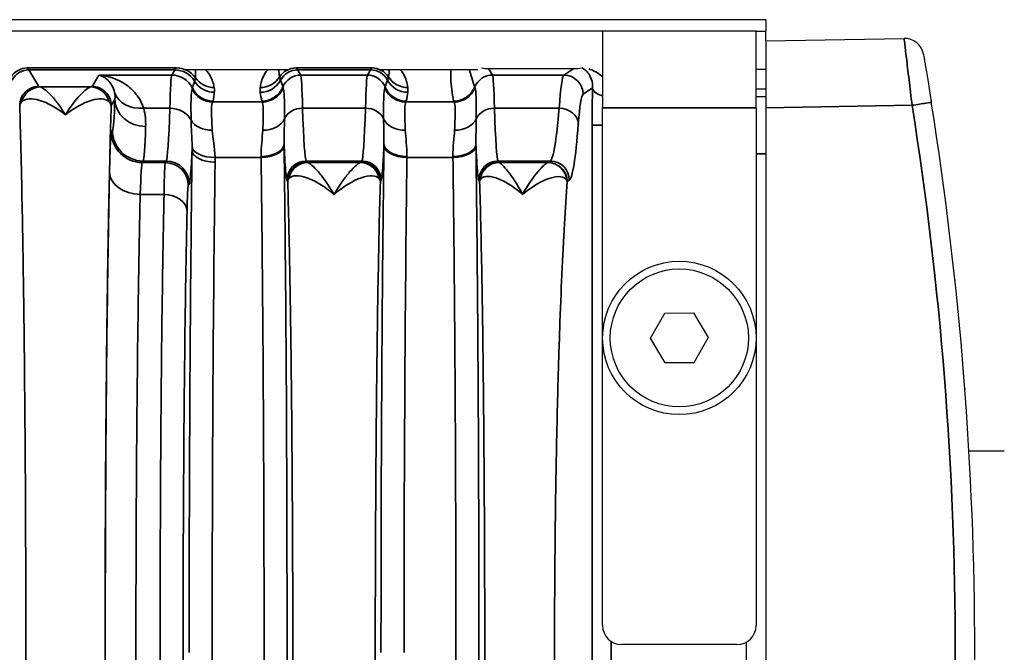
# Model space of a CAD drawing. Header units: millimetres. Extents: x 399 to 6233, y -1870 to 1602.
# Tile 331 of 656: x 4281 to 4306, y 480 to 496. Entities that reach past the tile are written whole.
import ezdxf

# ---------------------------------------------------------------- set-up
doc = ezdxf.new("R2010")
doc.units = ezdxf.units.MM
doc.layers.add('S40', color=7, linetype='Continuous')
doc.layers.add('可見 (ISO)', color=7, linetype='Continuous', lineweight=25)
doc.layers.add('窄部可見 (ISO)', color=7, linetype='Continuous', lineweight=35)

# ---------------------------------------------------------------- blocks, each defined once
blk = doc.blocks.new('S40-下視-02')
at = {"layer": '可見 (ISO)'}
for p, q in [((56.5, 16.5), (-56.5, 16.5)), ((56.5, 16.5), (56.5, 16.2)), ((52.25, 16.2), (-52.25, 16.2)), ((56.25, 16.2), (52.25, 16.2)), ((52.25, 16.2), (52.25, 14.2)), ((56.25, 14.2), (56.25, 16.2)), ((56.25, 16.2), (56.5, 16.2)), ((56.5, 15.95), (56.5, 16.2)), ((56.5, 15.95), (60.109, 16.013)), ((56.5, 15.95), (56.5, 14.2)), ((41.37, 15.2), (44.05, 15.2)), ((46.45, 15.2), (49, 15.2)), ((49.277, 15.226), (51.5, 15.226)), ((51.779, 15.2), (51.779, 15.2)), ((56.5, 15.2), (56.25, 15.2)), ((40.991, 14.75), (40.991, 14.75)), ((44.41, 14.75), (44.41, 14.75)), ((46.09, 14.75), (46.09, 14.75)), ((49.41, 14.75), (49.41, 14.75)), ((51.163, 14.7), (51.163, 14.7)), ((56.25, 14.7), (56.5, 14.7)), ((51.142, 14.5), (51.142, 14.5)), ((56.25, 14.5), (56.5, 14.5)), ((52.25, 0.7), (52.25, 14.2)), ((56.25, 14.2), (56.25, 0.7)), ((56.5, 14.2), (56.5, -14.2)), ((50.5, 12.188), (50.5, 12.188)), ((49.089, 10.5), (49.089, 10.5)), ((53.499, 8.193), (53.869, 8.847)), ((53.869, 8.847), (54.619, 8.853)), ((54.619, 8.853), (55.001, 8.207)), ((53.881, 7.547), (53.499, 8.193)), ((55.001, 8.207), (54.631, 7.553)), ((54.631, 7.553), (53.881, 7.547)), ((61.719, 6.5), (61.72, 6.5)), ((61.72, 6.482), (61.72, 6.5)), ((62.72, 5.25), (61.799, 5.25)), ((56, -0.267), (56, 0.267)), ((55.75, 0.2), (52.75, 0.2))]:
    blk.add_line(p, q, dxfattribs=at)
for radius in [2, 1.8]:
    blk.add_circle((54.25, 8.2), radius, dxfattribs=at)
for centre, start, end in [((60.118, 15.513), 9.8153, 91), ((52.75, 0.7), 180, 270), ((55.75, 0.7), 270, 0)]:
    blk.add_arc(centre, 0.5, start, end, dxfattribs=at)
for centre, major_axis, ratio, start_param, end_param in [((48.778, 15.56), (0.703, -0.26), 0.296942, 5.288363, 5.606777), ((52.75, 15.56), (-1.346, -0.312), 0.087373, 0.360687, 0.676652), ((-29.523, 0), (0, -91.486), 0.999849, 1.413344, 1.728248)]:
    blk.add_ellipse(centre, major_axis=major_axis, ratio=ratio, start_param=start_param, end_param=end_param, dxfattribs=at)
for points, knots in [([(60.611, 15.598), (60.611, 15.598), (60.616, 15.565), (60.627, 15.502), (60.633, 15.47), (60.64, 15.431), (60.647, 15.385), (60.655, 15.339), (60.664, 15.287), (60.674, 15.229), (60.684, 15.171), (60.694, 15.106), (60.706, 15.038), (60.717, 14.97), (60.729, 14.899), (60.741, 14.823), (60.766, 14.672), (60.792, 14.51), (60.818, 14.345)], [0, 0, 0, 0, 0.000495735, 0.000495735, 0.000495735, 0.000743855, 0.000743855, 0.000743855, 0.000992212, 0.000992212, 0.000992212, 0.001240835, 0.001240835, 0.001240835, 0.001489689, 0.001489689, 0.001489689, 0.001987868, 0.001987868, 0.001987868, 0.001987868]), ([(50.829, 12.778), (50.96, 12.778), (51.09, 12.724), (51.182, 12.631), (51.274, 12.539), (51.328, 12.409), (51.329, 12.278)], [0, 0, 0, 0, 0.5, 0.5, 0.5, 1, 1, 1, 1]), ([(61.422, 9.818), (61.422, 9.815), (61.422, 9.813), (61.423, 9.81), (61.423, 9.81), (61.423, 9.81)], [0, 0, 0, 0, 0.01079105, 0.01079105, 0.01844721, 0.01844721, 0.01844721, 0.01844721]), ([(61.433, 9.717), (61.433, 9.714), (61.433, 9.712), (61.433, 9.71), (61.433, 9.709), (61.433, 9.709)], [0, 0, 0, 0, 0.01079377, 0.01079377, 0.01842781, 0.01842781, 0.01842781, 0.01842781]), ([(61.691, 6.877), (61.691, 6.877), (61.691, 6.877), (61.691, 6.876), (61.691, 6.875), (61.692, 6.871), (61.692, 6.864), (61.693, 6.853), (61.693, 6.852), (61.693, 6.851), (61.693, 6.851), (61.693, 6.851), (61.693, 6.851), (61.693, 6.851), (61.693, 6.851), (61.693, 6.851)], [0.0375225, 0.0375225, 0.0375225, 0.0375225, 0.03850494, 0.03850494, 0.05115719, 0.05115719, 0.08912615, 0.08912615, 0.09090529, 0.09090529, 0.09157246, 0.09157246, 0.09169756, 0.09169756, 0.09170929, 0.09170929, 0.09170929, 0.09170929])]:
    blk.add_open_spline(points, degree=3, knots=knots, dxfattribs=at)
blk.add_open_spline([(51.718, 15.243), (51.718, 15.243), (51.719, 15.243), (51.72, 15.243)], degree=3, dxfattribs=at)
at = {"layer": '窄部可見 (ISO)'}
for p, q in [((37.252, 15.243), (37.256, 15.241)), ((37.256, 15.241), (41.144, 15.241)), ((41.101, 15.19), (37.299, 15.19)), ((37.299, 15.19), (37.557, 14.759)), ((41.02, 15.054), (41.101, 15.19)), ((41.144, 15.241), (41.148, 15.243)), ((44.252, 15.243), (44.256, 15.241)), ((44.256, 15.241), (46.244, 15.241)), ((46.201, 15.19), (44.299, 15.19)), ((44.299, 15.19), (44.381, 15.054)), ((46.119, 15.054), (46.201, 15.19)), ((46.244, 15.241), (46.248, 15.243)), ((49.277, 15.226), (49.381, 15.054)), ((51.242, 15.054), (51.5, 15.226)), ((38.943, 14.759), (39.119, 15.054)), ((39.119, 15.054), (41.02, 15.054)), ((44.381, 15.054), (46.119, 15.054)), ((49.381, 15.054), (51.242, 15.054)), ((37.593, 14.747), (38.907, 14.747)), ((51.988, 14.719), (51.741, 14.555)), ((39.54, 14.422), (39.442, 14.26)), ((40.289, 14.192), (40.971, 14.192)), ((42.088, 14.355), (43.377, 14.355)), ((44.43, 14.192), (46.07, 14.192)), ((47.123, 14.355), (48.377, 14.355)), ((49.43, 14.192), (51.118, 14.192)), ((56.25, 14.2), (52.25, 14.2)), ((60.316, 14.267), (56.5, 14.2)), ((39.451, 13.573), (39.475, 13.613)), ((52.25, 13.747), (51.975, 13.747)), ((51.975, -13.747), (51.975, 13.747)), ((43.349, 12.909), (42.148, 12.909)), ((48.349, 12.909), (47.151, 12.909)), ((56.5, 13), (56.25, 13)), ((40.275, 12.814), (40.251, 12.773)), ((40.251, 12.773), (40.852, 12.773)), ((40.876, 12.814), (40.275, 12.814)), ((40.852, 12.773), (40.876, 12.814)), ((45.976, 12.814), (44.524, 12.814)), ((44.524, 12.814), (44.543, 12.783)), ((44.564, 12.773), (45.936, 12.773)), ((45.957, 12.783), (45.976, 12.814)), ((50.883, 12.814), (49.524, 12.814)), ((49.524, 12.814), (49.545, 12.779)), ((49.554, 12.773), (50.819, 12.773)), ((50.829, 12.778), (50.883, 12.814)), ((41.476, 12.214), (41.452, 12.174)), ((44.043, 12.283), (44.024, 12.314)), ((46.476, 12.314), (46.457, 12.283)), ((49.045, 12.279), (49.024, 12.314)), ((51.382, 12.314), (51.329, 12.278)), ((40.819, 11.942), (40.199, 11.942)), ((52.474, 0.283), (52.474, -0.283))]:
    blk.add_line(p, q, dxfattribs=at)
for centre, major_axis, ratio, start_param, end_param in [((37.256, 14.741), (-0.277, -0.416), 0.999683, 3.729704, 4.736367), ((37.299, 14.69), (-0.429, -0.257), 0.999172, 4.17245, 5.254458), ((37.227, -84.793), (0, 100.043), 0.020838, 6.248286, 6.269226), ((41.173, -84.793), (0, 100.043), 0.020817, 0.01396, 0.034899), ((41.101, 14.59), (0.515, -0.309), 0.999172, 1.079473, 2.110736), ((41.144, 14.641), (0.333, -0.499), 0.999683, 1.593357, 2.553481), ((44.531, 14.557), (0.641, -0.802), 0.399262, 3.535825, 3.839089), ((44.256, 14.741), (-0.277, -0.416), 0.999683, 3.729704, 4.736367), ((44.299, 14.69), (-0.429, -0.257), 0.999172, 4.17245, 5.254458), ((44.227, -84.793), (0, 100.043), 0.020838, 6.248286, 6.269226), ((46.273, -84.793), (0, 100.043), 0.020838, 0.01396, 0.034899), ((46.201, 14.69), (0.429, -0.257), 0.999172, 1.028727, 2.110736), ((46.244, 14.741), (0.277, -0.416), 0.999683, 1.546818, 2.553481), ((45.969, 14.557), (-0.641, -0.802), 0.399262, 2.444096, 2.74736), ((49.752, 13.935), (1.006, -2.097), 0.194686, 3.974938, 4.223541), ((41.017, 10.94), (-0.005, -4.117), 0.020059, 3.179659, 3.801677), ((41.02, 14.455), (0.515, -0.309), 0.999172, 0.991614, 2.110736), ((-2818.371, 17.46), (2860.258, -0.716), 0.046839, 6.268046, 6.269403), ((42.13, 15.205), (-0.596, 0.067), 0.99825, 0.651925, 1.682859), ((42.127, 15.329), (-0.591, -0.105), 0.998218, 0.435215, 1.395105), ((43.326, 15.329), (-0.595, 0.075), 0.998245, 1.696485, 2.702846), ((43.328, 15.205), (-0.594, -0.083), 0.998238, 1.431986, 2.513646), ((3171.78, 17.947), (-3128.282, -0.854), 0.045755, 0.015157, 0.016397), ((44.381, 14.555), (-0.429, -0.257), 0.999172, 4.17245, 5.347743), ((44.383, 10.94), (0.005, -4.117), 0.020515, 2.481507, 3.103525), ((46.117, 10.94), (-0.005, -4.117), 0.020515, 3.17966, 3.801678), ((46.119, 14.555), (0.429, -0.257), 0.999172, 0.935442, 2.110736), ((-3081.28, 17.947), (3128.282, -0.854), 0.045755, 6.266788, 6.268029), ((47.172, 15.205), (-0.594, 0.083), 0.998238, 0.627947, 1.709607), ((47.174, 15.329), (-0.595, -0.075), 0.998245, 0.438747, 1.445107), ((49.381, 14.555), (-0.429, -0.257), 0.999172, 4.17245, 5.347743), ((49.383, 10.94), (0.005, -4.117), 0.020515, 2.481507, 3.103525), ((51.237, 10.94), (-0.013, -4.117), 0.051328, 3.179803, 3.80184), ((51.242, 14.555), (0.277, -0.416), 0.998023, 0.983941, 2.552911), ((37.593, 14.247), (0.093, 0.491), 0.982985, 0.191158, 1.51992), ((38.907, 14.247), (-0.093, 0.491), 0.982985, 4.763266, 6.092027), ((37.389, 7.117), (4.172, 7.61), 0.009939, 6.191319, 6.234418), ((42.088, 14.954), (-0.462, 0.383), 0.997094, 1.147203, 2.260656), ((42.099, 14.977), (-0.593, 0.094), 0.998229, 0.609389, 1.728149), ((43.366, 14.977), (-0.59, -0.11), 0.998212, 1.386797, 2.56171), ((43.377, 14.954), (-0.477, -0.364), 0.997266, 0.919263, 2.088334), ((46.93, 6.929), (-3.014, 7.827), 0.001618, 0.049009, 0.09405), ((43.57, 6.929), (3.014, 7.827), 0.001618, 6.189135, 6.234176), ((47.123, 14.954), (-0.477, 0.364), 0.997266, 1.053258, 2.22233), ((47.134, 14.977), (-0.59, 0.11), 0.998212, 0.579882, 1.754795), ((48.366, 14.977), (-0.59, -0.11), 0.998212, 1.386797, 2.56171), ((48.377, 14.954), (-0.477, -0.364), 0.997266, 0.919263, 2.088334), ((51.93, 6.929), (-3.014, 7.827), 0.001618, 0.049009, 0.09405), ((52.06, 13.845), (0.005, 1.79), 0.047447, 1.060681, 1.62553), ((52.488, 14.719), (-0.5, 0.015), 0.485876, 0.059915, 1.089373), ((39.478, 19.382), (0.008, 5.773), 0.02317, 3.180307, 3.678781), ((40.289, 14.854), (-0.77, -0.217), 0.816863, 0.053432, 1.344647), ((40.34, 14.422), (-0.799, 0.032), 0.886923, 0.045354, 1.606482), ((32.029, 14.384), (10.07, 0), 0.058758, 6.234735, 6.273976), ((41.255, 13.717), (0.629, 2.073), 0.310752, 5.129309, 5.247414), ((44.107, 13.867), (-0.583, 1.898), 0.300773, 1.080395, 1.207191), ((55.044, 14.386), (-11.679, 0), 0.058758, 0.010815, 0.044766), ((35.456, 14.386), (11.679, 0), 0.058758, 6.23842, 6.27237), ((46.393, 13.867), (0.583, 1.898), 0.300773, 5.075994, 5.20279), ((60.044, 14.386), (-11.679, 0), 0.058758, 0.010815, 0.044766), ((51.736, 10.852), (0.013, 3.705), 0.057031, 0.03825, 0.660294), ((40.87, 20.812), (0, -8.003), 0.022512, 0.034888, 0.596845), ((40.971, 13.696), (0.6, -0.018), 0.826915, 0.421327, 1.596274), ((44.43, 13.779), (-0.5, -0.015), 0.826915, 4.686911, 5.921542), ((44.53, 20.812), (0, -8.003), 0.022251, 5.686337, 6.248296), ((45.97, 20.812), (0, -8.003), 0.022251, 0.034889, 0.596848), ((46.07, 13.779), (0.5, -0.015), 0.826915, 0.361643, 1.596274), ((49.43, 13.779), (-0.5, -0.015), 0.826915, 4.686911, 5.921542), ((49.53, 20.812), (0, -8.003), 0.022251, 5.686337, 6.248296), ((50.867, 20.809), (0, 8), 0.055683, 3.176499, 3.738569), ((51.118, 13.779), (0.499, -0.038), 0.826263, 0.093046, 1.634418), ((60.325, 14.267), (0.494, 0.078), 0.002737, 0, 1.588034), ((42.078, 14.068), (-0.599, -0.031), 0.751758, 0.356231, 1.532192), ((43.392, 14.069), (0.6, -0.023), 0.752166, 4.741355, 5.976479), ((47.108, 14.069), (-0.6, -0.023), 0.752166, 0.306707, 1.54183), ((48.392, 14.069), (0.6, -0.023), 0.752166, 4.741355, 5.976479), ((40.275, 13.613), (-0.686, 0.412), 0.999172, 0.54067, 2.110736), ((40.278, 19.223), (-0.008, -6.414), 0.020853, 0.038708, 0.537182), ((40.251, 13.573), (-0.686, 0.412), 0.999172, 0.54067, 2.110736), ((42.149, 13.092), (-0.6, 0.007), 0.511389, 0.024373, 1.577171), ((42.148, 13.219), (-0.6, -0.017), 0.516223, 0.059539, 1.556187), ((43.349, 13.251), (0.6, 0.008), 0.525274, 4.705596, 6.258572), ((43.349, 13.219), (0.6, 0.008), 0.516344, 4.705867, 6.258728), ((43.901, 11.829), (-0.008, 3.01), 0.01946, 5.192411, 5.204512), ((47.151, 13.251), (-0.6, 0.008), 0.525274, 0.024614, 1.577589), ((46.599, 11.829), (-0.008, -3.01), 0.019461, 4.220262, 4.232363), ((47.151, 13.219), (-0.6, 0.008), 0.516344, 0.024457, 1.577318), ((48.349, 13.251), (0.6, 0.008), 0.525274, 4.705596, 6.258572), ((48.349, 13.219), (0.6, 0.008), 0.516344, 4.705867, 6.258728), ((48.901, 11.829), (-0.008, 3.01), 0.019461, 5.192415, 5.204517), ((43.301, 11.751), (-0.008, 2.509), 0.023353, 5.192395, 5.204476), ((47.61, 0), (0, 25), 0.02145, 1.028185, 1.570796), ((47.199, 11.751), (-0.008, -2.508), 0.023353, 4.220303, 4.232385), ((48.301, 11.751), (-0.008, 2.508), 0.023353, 5.192393, 5.204474), ((40.254, 9.774), (0, 3.002), 0.026524, 0.034868, 0.763293), ((40.852, 12.174), (0.515, -0.309), 0.999172, 0.54067, 2.110736), ((40.876, 12.214), (0.515, -0.309), 0.999172, 0.54067, 2.110736), ((42.61, 0), (0, 25), 0.02145, 1.033962, 1.570796), ((44.524, 12.314), (-0.429, -0.257), 0.999172, 4.17245, 5.742515), ((44.564, 12.274), (0.117, 0.486), 0.989056, 0.238805, 1.634834), ((45.936, 12.274), (-0.117, 0.486), 0.989056, 4.648351, 6.04438), ((45.976, 12.314), (0.429, -0.257), 0.999172, 0.54067, 2.110736), ((49.524, 12.314), (-0.429, -0.257), 0.999172, 4.17245, 5.742515), ((49.554, 12.274), (0.172, 0.469), 0.994895, 0.353113, 1.815079), ((51.545, 12.78), (-2, 0), 0.034899, 0.020542, 0.094527), ((48.822, 12.781), (2.01, 0), 0.034899, 6.167941, 6.231116), ((50.819, 12.274), (-0.144, 0.479), 0.99273, 4.512727, 5.989008), ((50.883, 12.314), (0.277, -0.416), 0.998023, 0.983941, 2.552911), ((40.199, 12.52), (-0.8, 0.018), 0.722333, 0.030288, 1.586603), ((40.819, 11.509), (0.6, -0.013), 0.722333, 0.030288, 1.586603), ((61.21, 9.918), (0.199, 0.022), 0.951263, 0, 0.032575), ((42.61, 0), (0, 25), 0.02145, 1.570796, 2.107631)]:
    blk.add_ellipse(centre, major_axis=major_axis, ratio=ratio, start_param=start_param, end_param=end_param, dxfattribs=at)
for points, knots in [([(60.316, 14.267), (60.302, 14.382), (60.289, 14.495), (60.262, 14.718), (60.249, 14.828), (60.224, 15.039), (60.212, 15.14), (60.189, 15.329), (60.178, 15.419), (60.159, 15.58), (60.15, 15.653), (60.135, 15.78), (60.128, 15.835), (60.113, 15.966), (60.108, 16.013), (60.109, 16.013)], [0, 0, 0, 0, 0.00034273, 0.00034273, 0.00068546, 0.00068546, 0.00102819, 0.00102819, 0.001370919, 0.001370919, 0.001713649, 0.001713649, 0.002056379, 0.002056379, 0.002741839, 0.002741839, 0.002741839, 0.002741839]), ([(41.636, 14.985), (41.638, 14.999), (41.639, 15.012), (41.641, 15.025), (41.642, 15.038), (41.643, 15.051), (41.643, 15.064), (41.644, 15.09), (41.644, 15.115), (41.642, 15.139), (41.64, 15.16), (41.637, 15.181), (41.632, 15.2)], [2.1824074, 2.1824074, 2.1824074, 2.1824074, 2.2369219, 2.2369219, 2.2369219, 2.2918591, 2.2918591, 2.2918591, 2.4032229, 2.4032229, 2.4032229, 2.4999944, 2.4999944, 2.4999944, 2.4999944]), ([(41.898, 15.2), (41.899, 15.199), (41.901, 15.197), (41.902, 15.196), (41.963, 15.135), (42.013, 15.061), (42.05, 14.98), (42.068, 14.94), (42.084, 14.899), (42.097, 14.857), (42.103, 14.837), (42.109, 14.816), (42.114, 14.795), (42.119, 14.774), (42.123, 14.752), (42.127, 14.73)], [3.6449506, 3.6449506, 3.6449506, 3.6449506, 3.6496995, 3.6496995, 3.6496995, 3.8803063, 3.8803063, 3.8803063, 3.9915494, 3.9915494, 3.9915494, 4.0463878, 4.0463878, 4.0463878, 4.1007779, 4.1007779, 4.1007779, 4.1007779]), ([(43.326, 14.73), (43.329, 14.753), (43.333, 14.775), (43.337, 14.796), (43.341, 14.818), (43.345, 14.838), (43.35, 14.858), (43.361, 14.899), (43.374, 14.939), (43.39, 14.978), (43.422, 15.058), (43.467, 15.132), (43.523, 15.194), (43.525, 15.196), (43.527, 15.198), (43.529, 15.2)], [5.2774615, 5.2774615, 5.2774615, 5.2774615, 5.3361469, 5.3361469, 5.3361469, 5.3948827, 5.3948827, 5.3948827, 5.5128985, 5.5128985, 5.5128985, 5.7541006, 5.7541006, 5.7541006, 5.7620694, 5.7620694, 5.7620694, 5.7620694]), ([(46.971, 15.2), (46.973, 15.198), (46.975, 15.196), (46.977, 15.194), (47.033, 15.132), (47.078, 15.058), (47.11, 14.978), (47.126, 14.939), (47.139, 14.899), (47.15, 14.858), (47.155, 14.838), (47.159, 14.818), (47.163, 14.796), (47.167, 14.775), (47.171, 14.753), (47.174, 14.73)], [0.5211159, 0.5211159, 0.5211159, 0.5211159, 0.5290847, 0.5290847, 0.5290847, 0.7702868, 0.7702868, 0.7702868, 0.8883026, 0.8883026, 0.8883026, 0.9470384, 0.9470384, 0.9470384, 1.0057239, 1.0057239, 1.0057239, 1.0057239]), ([(48.366, 14.378), (48.328, 14.581), (48.303, 14.777), (48.294, 14.956), (48.29, 15.041), (48.289, 15.123), (48.291, 15.2)], [5.1083917, 5.1083917, 5.1083917, 5.1083917, 5.3546435, 5.3546435, 5.3546435, 5.4725141, 5.4725141, 5.4725141, 5.4725141]), ([(51.988, 14.719), (51.993, 14.806), (51.98, 14.875), (51.961, 14.935), (51.942, 14.995), (51.916, 15.044), (51.888, 15.084), (51.859, 15.125), (51.829, 15.158), (51.799, 15.184), (51.769, 15.21), (51.738, 15.229), (51.718, 15.243)], [0, 0, 0, 0, 0.000385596, 0.000385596, 0.000385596, 0.000771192, 0.000771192, 0.000771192, 0.001156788, 0.001156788, 0.001156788, 0.001542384, 0.001542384, 0.001542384, 0.001542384]), ([(51.895, 15.217), (51.916, 15.209), (51.94, 15.2), (51.963, 15.19), (51.965, 15.189), (51.967, 15.189), (51.969, 15.188), (52.046, 15.154), (52.129, 15.108), (52.206, 15.046), (52.221, 15.034), (52.236, 15.021), (52.25, 15.008)], [0.0002994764, 0.0002994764, 0.0002994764, 0.0002994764, 0.0004322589, 0.0004322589, 0.0004322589, 0.0004436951, 0.0004436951, 0.0004436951, 0.0008873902, 0.0008873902, 0.0008873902, 0.0009751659, 0.0009751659, 0.0009751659, 0.0009751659]), ([(39.53, 14.604), (39.515, 14.672), (39.491, 14.732), (39.463, 14.783), (39.434, 14.835), (39.401, 14.879), (39.364, 14.915), (39.363, 14.917), (39.362, 14.918), (39.361, 14.919), (39.287, 14.992), (39.203, 15.036), (39.119, 15.054)], [0, 0, 0, 0, 0.000760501, 0.000760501, 0.000760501, 0.00154208, 0.00154208, 0.00154208, 0.001566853, 0.001566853, 0.001566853, 0.003133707, 0.003133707, 0.003133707, 0.003133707]), ([(39.119, 15.054), (39.356, 15.038), (39.595, 14.962), (39.804, 14.821), (39.805, 14.82), (39.807, 14.819), (39.808, 14.818), (39.911, 14.749), (40.006, 14.664), (40.088, 14.561), (40.172, 14.457), (40.243, 14.334), (40.289, 14.192)], [-0.000014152, -0.000014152, -0.000014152, -0.000014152, 0.001513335, 0.001513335, 0.001513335, 0.00152394, 0.00152394, 0.00152394, 0.002277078, 0.002277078, 0.002277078, 0.003040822, 0.003040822, 0.003040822, 0.003040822]), ([(41.615, 14.898), (41.621, 14.916), (41.626, 14.934), (41.629, 14.95), (41.632, 14.962), (41.634, 14.974), (41.636, 14.985)], [0, 0, 0, 0, 0.001200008, 0.001200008, 0.001200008, 0.002089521, 0.002089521, 0.002089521, 0.002089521]), ([(43.833, 15.008), (43.836, 14.997), (43.839, 14.984), (43.843, 14.971), (43.847, 14.956), (43.852, 14.941), (43.858, 14.924)], [0, 0, 0, 0, 0.001000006, 0.001000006, 0.001000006, 0.00208995, 0.00208995, 0.00208995, 0.00208995]), ([(46.642, 14.924), (46.647, 14.939), (46.652, 14.954), (46.656, 14.967), (46.66, 14.982), (46.664, 14.996), (46.667, 15.008)], [0, 0, 0, 0, 0.001000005, 0.001000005, 0.001000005, 0.002089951, 0.002089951, 0.002089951, 0.002089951]), ([(37.557, 14.759), (37.427, 14.759), (37.297, 14.705), (37.204, 14.613), (37.112, 14.52), (37.058, 14.39), (37.058, 14.26)], [0, 0, 0, 0, 0.5, 0.5, 0.5, 1, 1, 1, 1]), ([(37.593, 14.747), (37.621, 14.74), (37.66, 14.719), (37.707, 14.683), (37.754, 14.647), (37.81, 14.597), (37.868, 14.534), (37.927, 14.472), (37.989, 14.398), (38.053, 14.312), (38.117, 14.226), (38.184, 14.126), (38.25, 14.018)], [0, 0, 0, 0, 0.000534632, 0.000534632, 0.000534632, 0.001069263, 0.001069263, 0.001069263, 0.001603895, 0.001603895, 0.001603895, 0.002138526, 0.002138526, 0.002138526, 0.002138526]), ([(38.25, 14.018), (38.383, 14.236), (38.515, 14.409), (38.69, 14.597), (38.746, 14.647), (38.84, 14.719), (38.879, 14.74), (38.907, 14.747)], [-0.000011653, -0.000011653, -0.000011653, -0.000011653, 0.001067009, 0.001067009, 0.00160634, 0.00160634, 0.002145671, 0.002145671, 0.002145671, 0.002145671]), ([(39.442, 14.26), (39.442, 14.39), (39.388, 14.52), (39.296, 14.613), (39.203, 14.705), (39.073, 14.759), (38.943, 14.759)], [0, 0, 0, 0, 0.5, 0.5, 0.5, 1, 1, 1, 1]), ([(41.524, 13.882), (41.521, 14.111), (41.52, 14.3), (41.524, 14.436), (41.527, 14.572), (41.536, 14.659), (41.55, 14.691)], [0.001060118, 0.001060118, 0.001060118, 0.001060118, 0.002188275, 0.002188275, 0.002188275, 0.003316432, 0.003316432, 0.003316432, 0.003316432]), ([(43.928, 14.721), (43.941, 14.688), (43.949, 14.602), (43.959, 14.327), (43.959, 14.142), (43.958, 13.911)], [0, 0, 0, 0, 0.001138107, 0.001138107, 0.002276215, 0.002276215, 0.002276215, 0.002276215]), ([(46.542, 13.911), (46.541, 14.142), (46.541, 14.326), (46.546, 14.464), (46.55, 14.601), (46.559, 14.688), (46.572, 14.721)], [0, 0, 0, 0, 0.001125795, 0.001125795, 0.001125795, 0.00225159, 0.00225159, 0.00225159, 0.00225159]), ([(48.928, 14.721), (48.941, 14.688), (48.949, 14.602), (48.959, 14.327), (48.959, 14.142), (48.958, 13.911)], [0, 0, 0, 0, 0.001125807, 0.001125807, 0.002251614, 0.002251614, 0.002251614, 0.002251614]), ([(38.25, 14.018), (38.015, 14.206), (37.782, 14.334), (37.579, 14.395), (37.375, 14.455), (37.204, 14.446), (37.116, 14.364)], [-0.000011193, -0.000011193, -0.000011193, -0.000011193, 0.001104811, 0.001104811, 0.001104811, 0.002220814, 0.002220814, 0.002220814, 0.002220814]), ([(39.384, 14.364), (39.34, 14.405), (39.275, 14.428), (39.196, 14.433), (39.117, 14.438), (39.023, 14.425), (38.922, 14.395), (38.721, 14.335), (38.485, 14.206), (38.25, 14.018)], [0, 0, 0, 0, 0.000558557, 0.000558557, 0.000558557, 0.001117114, 0.001117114, 0.001117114, 0.002234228, 0.002234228, 0.002234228, 0.002234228]), ([(37.058, -14.26), (37.068, -13.913), (37.079, -13.539), (37.089, -13.151), (37.09, -13.088), (37.092, -13.023), (37.093, -12.958), (37.104, -12.494), (37.115, -11.998), (37.125, -11.479), (37.135, -10.961), (37.144, -10.417), (37.152, -9.847), (37.16, -9.278), (37.168, -8.68), (37.175, -8.064), (37.178, -7.803), (37.181, -7.539), (37.183, -7.272), (37.187, -6.908), (37.19, -6.538), (37.193, -6.163), (37.199, -5.512), (37.203, -4.841), (37.207, -4.157), (37.214, -2.787), (37.217, -1.401), (37.217, 0), (37.217, 1.401), (37.214, 2.786), (37.207, 4.157), (37.201, 5.237), (37.193, 6.277), (37.183, 7.272), (37.181, 7.539), (37.178, 7.803), (37.175, 8.064), (37.168, 8.68), (37.16, 9.277), (37.152, 9.847), (37.144, 10.416), (37.135, 10.96), (37.125, 11.479), (37.115, 11.998), (37.104, 12.494), (37.093, 12.958), (37.092, 13.023), (37.09, 13.088), (37.089, 13.151), (37.079, 13.539), (37.068, 13.913), (37.058, 14.26)], [0.026741, 0.026741, 0.026741, 0.026741, 0.0775937, 0.0775937, 0.0775937, 0.0858987, 0.0858987, 0.0858987, 0.1450564, 0.1450564, 0.1450564, 0.2042141, 0.2042141, 0.2042141, 0.2633718, 0.2633718, 0.2633718, 0.2884178, 0.2884178, 0.2884178, 0.3225295, 0.3225295, 0.3225295, 0.3816871, 0.3816871, 0.3816871, 0.5, 0.5, 0.5, 0.6183179, 0.6183179, 0.6183179, 0.7115978, 0.7115978, 0.7115978, 0.7366333, 0.7366333, 0.7366333, 0.795791, 0.795791, 0.795791, 0.8549487, 0.8549487, 0.8549487, 0.9141064, 0.9141064, 0.9141064, 0.9224137, 0.9224137, 0.9224137, 0.9732641, 0.9732641, 0.9732641, 0.9732641]), ([(39.442, 14.26), (39.432, 13.913), (39.421, 13.539), (39.411, 13.151), (39.41, 13.088), (39.408, 13.023), (39.407, 12.958), (39.396, 12.494), (39.385, 11.998), (39.375, 11.479), (39.365, 10.961), (39.356, 10.417), (39.348, 9.847), (39.34, 9.278), (39.332, 8.68), (39.325, 8.064), (39.322, 7.803), (39.319, 7.539), (39.317, 7.272), (39.313, 6.908), (39.31, 6.538), (39.307, 6.163), (39.301, 5.512), (39.297, 4.841), (39.293, 4.157), (39.286, 2.787), (39.283, 1.401), (39.283, 0), (39.283, -1.401), (39.286, -2.786), (39.293, -4.157), (39.299, -5.237), (39.307, -6.277), (39.317, -7.272), (39.319, -7.539), (39.322, -7.803), (39.325, -8.064), (39.332, -8.68), (39.34, -9.277), (39.348, -9.847), (39.356, -10.416), (39.365, -10.96), (39.375, -11.479), (39.385, -11.998), (39.396, -12.494), (39.407, -12.958), (39.408, -13.023), (39.41, -13.088), (39.411, -13.151), (39.421, -13.539), (39.432, -13.913), (39.442, -14.26)], [0.026741, 0.026741, 0.026741, 0.026741, 0.0775937, 0.0775937, 0.0775937, 0.0858987, 0.0858987, 0.0858987, 0.1450564, 0.1450564, 0.1450564, 0.2042141, 0.2042141, 0.2042141, 0.2633718, 0.2633718, 0.2633718, 0.2884178, 0.2884178, 0.2884178, 0.3225295, 0.3225295, 0.3225295, 0.3816871, 0.3816871, 0.3816871, 0.5, 0.5, 0.5, 0.6183179, 0.6183179, 0.6183179, 0.7115978, 0.7115978, 0.7115978, 0.7366333, 0.7366333, 0.7366333, 0.795791, 0.795791, 0.795791, 0.8549487, 0.8549487, 0.8549487, 0.9141064, 0.9141064, 0.9141064, 0.9224137, 0.9224137, 0.9224137, 0.9732641, 0.9732641, 0.9732641, 0.9732641]), ([(42.088, 14.355), (42.068, 14.336), (42.057, 14.26), (42.056, 14.011), (42.065, 13.833), (42.078, 13.617)], [0, 0, 0, 0, 0.00099613, 0.00099613, 0.001992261, 0.001992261, 0.001992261, 0.001992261]), ([(43.392, 13.617), (43.402, 13.837), (43.409, 14.011), (43.407, 14.137), (43.405, 14.263), (43.395, 14.335), (43.377, 14.355)], [0, 0, 0, 0, 0.000987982, 0.000987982, 0.000987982, 0.001975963, 0.001975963, 0.001975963, 0.001975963]), ([(47.123, 14.355), (47.105, 14.335), (47.095, 14.262), (47.093, 14.136), (47.091, 14.01), (47.098, 13.837), (47.108, 13.617)], [0, 0, 0, 0, 0.000987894, 0.000987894, 0.000987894, 0.001975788, 0.001975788, 0.001975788, 0.001975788]), ([(48.392, 13.617), (48.402, 13.837), (48.409, 14.011), (48.407, 14.137), (48.405, 14.263), (48.395, 14.335), (48.377, 14.355)], [0, 0, 0, 0, 0.000987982, 0.000987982, 0.000987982, 0.001975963, 0.001975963, 0.001975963, 0.001975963]), ([(60.316, -14.267), (61.065, -9.551), (61.441, -4.775), (61.441, 4.775), (61.065, 9.551), (60.316, 14.267)], [2.9841643, 2.9841643, 2.9841643, 2.9841643, 3.1415927, 3.1415927, 3.299021, 3.299021, 3.299021, 3.299021]), ([(43.958, 13.911), (43.958, 13.802), (43.955, 13.692), (43.952, 13.579), (43.949, 13.473), (43.946, 13.364), (43.949, 13.251)], [0, 0, 0, 0, 0.000535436, 0.000535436, 0.000535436, 0.001035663, 0.001035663, 0.001035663, 0.001035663]), ([(46.551, 13.251), (46.554, 13.364), (46.551, 13.473), (46.548, 13.579), (46.545, 13.692), (46.542, 13.802), (46.542, 13.911)], [0.000000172, 0.000000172, 0.000000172, 0.000000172, 0.000500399, 0.000500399, 0.000500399, 0.001035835, 0.001035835, 0.001035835, 0.001035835]), ([(48.958, 13.911), (48.958, 13.802), (48.955, 13.692), (48.952, 13.579), (48.949, 13.473), (48.946, 13.364), (48.949, 13.251)], [0, 0, 0, 0, 0.000535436, 0.000535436, 0.000535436, 0.001035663, 0.001035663, 0.001035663, 0.001035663]), ([(43.349, 12.936), (43.347, 13.065), (43.356, 13.185), (43.366, 13.299), (43.377, 13.412), (43.387, 13.518), (43.392, 13.617)], [0, 0, 0, 0, 0.000446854, 0.000446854, 0.000446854, 0.000893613, 0.000893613, 0.000893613, 0.000893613]), ([(47.108, 13.617), (47.113, 13.518), (47.123, 13.412), (47.134, 13.299), (47.144, 13.185), (47.153, 13.065), (47.151, 12.936)], [0, 0, 0, 0, 0.000446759, 0.000446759, 0.000446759, 0.000893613, 0.000893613, 0.000893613, 0.000893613]), ([(48.349, 12.936), (48.347, 13.065), (48.356, 13.185), (48.366, 13.299), (48.377, 13.412), (48.387, 13.518), (48.392, 13.617)], [0, 0, 0, 0, 0.000446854, 0.000446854, 0.000446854, 0.000893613, 0.000893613, 0.000893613, 0.000893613]), ([(51.617, 13.779), (51.583, 13.331), (51.545, 12.977), (51.465, 12.482), (51.424, 12.342), (51.382, 12.314)], [4.1154126, 4.1154126, 4.1154126, 4.1154126, 4.3964475, 4.3964475, 4.6774824, 4.6774824, 4.6774824, 4.6774824]), ([(39.399, 12.52), (39.406, 12.84), (39.414, 13.097), (39.423, 13.276), (39.432, 13.456), (39.442, 13.557), (39.451, 13.573)], [3.9488824, 3.9488824, 3.9488824, 3.9488824, 4.3131824, 4.3131824, 4.3131824, 4.6774824, 4.6774824, 4.6774824, 4.6774824]), ([(41.474, 0), (41.474, 2.291), (41.48, 4.581), (41.493, 6.789), (41.506, 8.998), (41.525, 11.124), (41.549, 13.092)], [0, 0, 0, 0, 0.2684172, 0.2684172, 0.2684172, 0.5368345, 0.5368345, 0.5368345, 0.5368345]), ([(41.549, 13.092), (41.541, 12.915), (41.534, 12.761), (41.525, 12.634), (41.509, 12.384), (41.493, 12.242), (41.476, 12.214)], [4.255119, 4.255119, 4.255119, 4.255119, 4.3966774, 4.3966774, 4.3966774, 4.6774824, 4.6774824, 4.6774824, 4.6774824]), ([(44.024, 12.314), (44.008, 12.341), (43.991, 12.481), (43.975, 12.729), (43.966, 12.87), (43.957, 13.046), (43.949, 13.251)], [4.7472956, 4.7472956, 4.7472956, 4.7472956, 5.0281051, 5.0281051, 5.0281051, 5.1877931, 5.1877931, 5.1877931, 5.1877931]), ([(43.949, 13.219), (43.974, 11.236), (43.994, 9.091), (44.007, 6.861), (44.02, 4.63), (44.026, 2.315), (44.026, 0), (44.026, -2.315), (44.02, -4.63), (44.007, -6.861), (43.994, -9.091), (43.974, -11.236), (43.949, -13.219)], [2.598981, 2.598981, 2.598981, 2.598981, 2.870287, 2.870287, 2.870287, 3.141593, 3.141593, 3.141593, 3.412899, 3.412899, 3.412899, 3.684204, 3.684204, 3.684204, 3.684204]), ([(46.474, 0), (46.474, 2.315), (46.48, 4.63), (46.493, 6.861), (46.506, 9.091), (46.526, 11.236), (46.551, 13.219)], [0, 0, 0, 0, 0.2713059, 0.2713059, 0.2713059, 0.5426118, 0.5426118, 0.5426118, 0.5426118]), ([(46.551, 13.251), (46.543, 13.046), (46.534, 12.87), (46.525, 12.729), (46.509, 12.481), (46.492, 12.341), (46.476, 12.314)], [4.2369849, 4.2369849, 4.2369849, 4.2369849, 4.3966729, 4.3966729, 4.3966729, 4.6774824, 4.6774824, 4.6774824, 4.6774824]), ([(49.024, 12.314), (49.008, 12.341), (48.991, 12.481), (48.975, 12.729), (48.966, 12.87), (48.957, 13.046), (48.949, 13.251)], [4.7472956, 4.7472956, 4.7472956, 4.7472956, 5.0281051, 5.0281051, 5.0281051, 5.1877931, 5.1877931, 5.1877931, 5.1877931]), ([(48.949, 13.219), (48.974, 11.236), (48.994, 9.091), (49.007, 6.861), (49.02, 4.63), (49.026, 2.315), (49.026, 0), (49.026, -2.315), (49.02, -4.63), (49.007, -6.861), (48.994, -9.091), (48.974, -11.236), (48.949, -13.219)], [2.598981, 2.598981, 2.598981, 2.598981, 2.870287, 2.870287, 2.870287, 3.141593, 3.141593, 3.141593, 3.412899, 3.412899, 3.412899, 3.684204, 3.684204, 3.684204, 3.684204]), ([(43.349, -12.909), (43.375, -10.973), (43.394, -8.878), (43.42, -4.522), (43.427, -2.261), (43.427, 2.261), (43.42, 4.522), (43.394, 8.878), (43.375, 10.973), (43.349, 12.909)], [2.598981, 2.598981, 2.598981, 2.598981, 2.870287, 2.870287, 3.141593, 3.141593, 3.412899, 3.412899, 3.684204, 3.684204, 3.684204, 3.684204]), ([(48.349, -12.909), (48.375, -10.973), (48.394, -8.878), (48.42, -4.522), (48.427, -2.261), (48.427, 2.261), (48.42, 4.522), (48.394, 8.878), (48.375, 10.973), (48.349, 12.909)], [2.598981, 2.598981, 2.598981, 2.598981, 2.870287, 2.870287, 3.141593, 3.141593, 3.412899, 3.412899, 3.684204, 3.684204, 3.684204, 3.684204]), ([(44.543, 12.783), (44.412, 12.782), (44.282, 12.729), (44.189, 12.636), (44.097, 12.544), (44.043, 12.414), (44.043, 12.283)], [0, 0, 0, 0, 0.5, 0.5, 0.5, 1, 1, 1, 1]), ([(44.564, 12.773), (44.587, 12.767), (44.626, 12.742), (44.674, 12.701), (44.722, 12.66), (44.779, 12.603), (44.841, 12.531), (44.903, 12.46), (44.969, 12.376), (45.038, 12.277), (45.107, 12.178), (45.179, 12.065), (45.25, 11.942)], [0, 0, 0, 0, 0.000572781, 0.000572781, 0.000572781, 0.001145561, 0.001145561, 0.001145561, 0.001718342, 0.001718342, 0.001718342, 0.002291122, 0.002291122, 0.002291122, 0.002291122]), ([(45.25, 11.942), (45.321, 12.066), (45.393, 12.178), (45.462, 12.277), (45.53, 12.374), (45.596, 12.458), (45.656, 12.528), (45.718, 12.6), (45.776, 12.658), (45.824, 12.7), (45.873, 12.742), (45.913, 12.767), (45.936, 12.773)], [-0.000011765, -0.000011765, -0.000011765, -0.000011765, 0.000565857, 0.000565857, 0.000565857, 0.001135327, 0.001135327, 0.001135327, 0.001714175, 0.001714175, 0.001714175, 0.002298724, 0.002298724, 0.002298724, 0.002298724]), ([(45.957, 12.783), (46.088, 12.782), (46.218, 12.729), (46.311, 12.636), (46.403, 12.544), (46.457, 12.414), (46.457, 12.283)], [0, 0, 0, 0, 0.5, 0.5, 0.5, 1, 1, 1, 1]), ([(49.545, 12.779), (49.414, 12.778), (49.284, 12.725), (49.192, 12.632), (49.099, 12.54), (49.045, 12.41), (49.045, 12.279)], [0, 0, 0, 0, 0.5, 0.5, 0.5, 1, 1, 1, 1]), ([(49.554, 12.773), (49.569, 12.767), (49.601, 12.742), (49.643, 12.702), (49.684, 12.661), (49.736, 12.603), (49.792, 12.532), (49.847, 12.461), (49.908, 12.377), (49.971, 12.278), (50.035, 12.179), (50.101, 12.065), (50.166, 11.942)], [0, 0, 0, 0, 0.000567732, 0.000567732, 0.000567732, 0.001135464, 0.001135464, 0.001135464, 0.001703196, 0.001703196, 0.001703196, 0.002270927, 0.002270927, 0.002270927, 0.002270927]), ([(50.166, 11.942), (50.303, 12.19), (50.441, 12.39), (50.619, 12.603), (50.674, 12.66), (50.764, 12.742), (50.8, 12.767), (50.819, 12.773)], [-0.000011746, -0.000011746, -0.000011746, -0.000011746, 0.001138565, 0.001138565, 0.00171372, 0.00171372, 0.002288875, 0.002288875, 0.002288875, 0.002288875]), ([(39.399, -12.52), (39.381, -11.714), (39.365, -10.823), (39.352, -9.864), (39.338, -8.905), (39.326, -7.88), (39.316, -6.807), (39.307, -5.735), (39.299, -4.616), (39.294, -3.474), (39.289, -2.332), (39.287, -1.166), (39.287, 0), (39.287, 1.166), (39.289, 2.332), (39.294, 3.474), (39.299, 4.616), (39.307, 5.735), (39.316, 6.807), (39.326, 7.88), (39.338, 8.905), (39.352, 9.864), (39.365, 10.823), (39.381, 11.714), (39.399, 12.52)], [2.334303, 2.334303, 2.334303, 2.334303, 2.536125, 2.536125, 2.536125, 2.737948, 2.737948, 2.737948, 2.93977, 2.93977, 2.93977, 3.141593, 3.141593, 3.141593, 3.343415, 3.343415, 3.343415, 3.545238, 3.545238, 3.545238, 3.74706, 3.74706, 3.74706, 3.948882, 3.948882, 3.948882, 3.948882]), ([(45.25, 11.942), (45.187, 11.996), (45.125, 12.046), (45.063, 12.091), (45.001, 12.136), (44.94, 12.178), (44.88, 12.214), (44.763, 12.285), (44.653, 12.339), (44.549, 12.375), (44.546, 12.377), (44.542, 12.378), (44.539, 12.379), (44.436, 12.415), (44.342, 12.432), (44.264, 12.43), (44.261, 12.43), (44.258, 12.43), (44.256, 12.43), (44.176, 12.426), (44.113, 12.403), (44.077, 12.358)], [-0.000011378, -0.000011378, -0.000011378, -0.000011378, 0.000287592, 0.000287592, 0.000287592, 0.000586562, 0.000586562, 0.000586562, 0.001165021, 0.001165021, 0.001165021, 0.001184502, 0.001184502, 0.001184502, 0.001762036, 0.001762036, 0.001762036, 0.001782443, 0.001782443, 0.001782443, 0.002380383, 0.002380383, 0.002380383, 0.002380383]), ([(46.423, 12.358), (46.35, 12.447), (46.173, 12.452), (45.962, 12.379), (45.751, 12.307), (45.5, 12.157), (45.25, 11.942)], [0, 0, 0, 0, 0.00119489, 0.00119489, 0.00119489, 0.002389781, 0.002389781, 0.002389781, 0.002389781]), ([(46.457, 12.283), (46.457, 12.283), (46.457, 12.286), (46.457, 12.287), (46.456, 12.289), (46.456, 12.29), (46.456, 12.292), (46.455, 12.295), (46.455, 12.298), (46.454, 12.301), (46.452, 12.308), (46.45, 12.314), (46.447, 12.32), (46.442, 12.333), (46.434, 12.346), (46.423, 12.358)], [-0.00000006, -0.00000006, -0.00000006, -0.00000006, 0.0000185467, 0.0000185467, 0.0000185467, 0.0000394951, 0.0000394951, 0.0000394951, 0.0000814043, 0.0000814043, 0.0000814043, 0.0001653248, 0.0001653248, 0.0001653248, 0.0003340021, 0.0003340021, 0.0003340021, 0.0003340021]), ([(49.059, 12.326), (49.051, 12.311), (49.047, 12.295), (49.045, 12.279), (49.045, 12.279), (49.045, 12.279)], [0, 0, 0, 0, 0.0001925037, 0.0001925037, 0.0001925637, 0.0001925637, 0.0001925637, 0.0001925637]), ([(50.166, 11.942), (50.043, 12.05), (49.921, 12.141), (49.686, 12.285), (49.575, 12.338), (49.372, 12.406), (49.28, 12.419), (49.136, 12.404), (49.083, 12.375), (49.059, 12.326)], [-0.000011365, -0.000011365, -0.000011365, -0.000011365, 0.000584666, 0.000584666, 0.001180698, 0.001180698, 0.001776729, 0.001776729, 0.00237276, 0.00237276, 0.00237276, 0.00237276]), ([(51.313, 12.319), (51.286, 12.368), (51.228, 12.397), (51.153, 12.405), (51.077, 12.413), (50.983, 12.4), (50.879, 12.367), (50.671, 12.302), (50.417, 12.156), (50.166, 11.942)], [0, 0, 0, 0, 0.000597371, 0.000597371, 0.000597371, 0.001194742, 0.001194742, 0.001194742, 0.002389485, 0.002389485, 0.002389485, 0.002389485]), ([(51.329, 12.278), (51.329, 12.278), (51.329, 12.278), (51.326, 12.292), (51.321, 12.305), (51.313, 12.319)], [-0.00000006, -0.00000006, -0.00000006, -0.00000006, 0, 0, 0.0001650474, 0.0001650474, 0.0001650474, 0.0001650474]), ([(41.452, 12.174), (41.446, 12.164), (41.44, 12.1), (41.428, 11.873), (41.423, 11.711), (41.419, 11.509)], [1.6057029, 1.6057029, 1.6057029, 1.6057029, 1.9700029, 1.9700029, 2.3343029, 2.3343029, 2.3343029, 2.3343029]), ([(44.043, -12.283), (44.053, -11.914), (44.064, -11.515), (44.073, -11.105), (44.082, -10.709), (44.09, -10.284), (44.098, -9.839), (44.107, -9.387), (44.114, -8.912), (44.121, -8.415), (44.128, -7.918), (44.134, -7.393), (44.14, -6.864), (44.143, -6.602), (44.145, -6.337), (44.148, -6.068), (44.15, -5.795), (44.153, -5.518), (44.155, -5.238), (44.159, -4.683), (44.163, -4.112), (44.166, -3.53), (44.172, -2.366), (44.175, -1.189), (44.175, 0), (44.175, 1.189), (44.172, 2.366), (44.166, 3.53), (44.161, 4.406), (44.155, 5.253), (44.148, 6.068), (44.145, 6.337), (44.143, 6.602), (44.14, 6.864), (44.134, 7.393), (44.128, 7.918), (44.121, 8.415), (44.114, 8.912), (44.107, 9.387), (44.098, 9.839), (44.09, 10.284), (44.082, 10.709), (44.073, 11.105), (44.064, 11.515), (44.053, 11.914), (44.043, 12.283)], [0.0294093, 0.0294093, 0.0294093, 0.0294093, 0.089244, 0.089244, 0.089244, 0.1470574, 0.1470574, 0.1470574, 0.2058814, 0.2058814, 0.2058814, 0.2647055, 0.2647055, 0.2647055, 0.2938656, 0.2938656, 0.2938656, 0.3235296, 0.3235296, 0.3235296, 0.3823536, 0.3823536, 0.3823536, 0.5, 0.5, 0.5, 0.6176498, 0.6176498, 0.6176498, 0.7061501, 0.7061501, 0.7061501, 0.735298, 0.735298, 0.735298, 0.794122, 0.794122, 0.794122, 0.8529461, 0.8529461, 0.8529461, 0.9107639, 0.9107639, 0.9107639, 0.9705942, 0.9705942, 0.9705942, 0.9705942]), ([(46.457, 12.283), (46.447, 11.914), (46.436, 11.515), (46.427, 11.105), (46.418, 10.709), (46.41, 10.284), (46.402, 9.839), (46.393, 9.387), (46.386, 8.912), (46.379, 8.415), (46.372, 7.918), (46.366, 7.393), (46.36, 6.864), (46.357, 6.602), (46.355, 6.337), (46.352, 6.068), (46.35, 5.795), (46.347, 5.518), (46.345, 5.238), (46.341, 4.683), (46.337, 4.112), (46.334, 3.53), (46.328, 2.366), (46.325, 1.189), (46.325, 0), (46.325, -1.189), (46.328, -2.366), (46.334, -3.53), (46.339, -4.406), (46.345, -5.253), (46.352, -6.068), (46.355, -6.337), (46.357, -6.602), (46.36, -6.864), (46.366, -7.393), (46.372, -7.918), (46.379, -8.415), (46.386, -8.912), (46.393, -9.387), (46.402, -9.839), (46.41, -10.284), (46.418, -10.709), (46.427, -11.105), (46.436, -11.515), (46.447, -11.914), (46.457, -12.283)], [0.0294093, 0.0294093, 0.0294093, 0.0294093, 0.089244, 0.089244, 0.089244, 0.1470574, 0.1470574, 0.1470574, 0.2058814, 0.2058814, 0.2058814, 0.2647055, 0.2647055, 0.2647055, 0.2938656, 0.2938656, 0.2938656, 0.3235296, 0.3235296, 0.3235296, 0.3823536, 0.3823536, 0.3823536, 0.5, 0.5, 0.5, 0.6176498, 0.6176498, 0.6176498, 0.7061501, 0.7061501, 0.7061501, 0.735298, 0.735298, 0.735298, 0.794122, 0.794122, 0.794122, 0.8529461, 0.8529461, 0.8529461, 0.9107639, 0.9107639, 0.9107639, 0.9705942, 0.9705942, 0.9705942, 0.9705942]), ([(49.045, -12.279), (49.055, -11.933), (49.065, -11.559), (49.074, -11.174), (49.084, -10.763), (49.093, -10.319), (49.101, -9.854), (49.109, -9.404), (49.117, -8.931), (49.124, -8.436), (49.131, -7.94), (49.137, -7.417), (49.143, -6.888), (49.146, -6.639), (49.148, -6.386), (49.151, -6.13), (49.158, -5.301), (49.164, -4.439), (49.169, -3.546), (49.175, -2.377), (49.178, -1.194), (49.178, 0), (49.178, 1.194), (49.175, 2.376), (49.169, 3.546), (49.164, 4.439), (49.158, 5.301), (49.151, 6.13), (49.148, 6.386), (49.146, 6.638), (49.143, 6.888), (49.137, 7.418), (49.131, 7.94), (49.124, 8.436), (49.117, 8.931), (49.109, 9.404), (49.101, 9.854), (49.093, 10.319), (49.084, 10.763), (49.074, 11.174), (49.065, 11.559), (49.055, 11.933), (49.045, 12.279)], [0.0297443, 0.0297443, 0.0297443, 0.0297443, 0.0865259, 0.0865259, 0.0865259, 0.1473087, 0.1473087, 0.1473087, 0.2060909, 0.2060909, 0.2060909, 0.2648731, 0.2648731, 0.2648731, 0.2926242, 0.2926242, 0.2926242, 0.3824374, 0.3824374, 0.3824374, 0.5, 0.5, 0.5, 0.6175662, 0.6175662, 0.6175662, 0.7073868, 0.7073868, 0.7073868, 0.7351305, 0.7351305, 0.7351305, 0.7939127, 0.7939127, 0.7939127, 0.8526949, 0.8526949, 0.8526949, 0.9134821, 0.9134821, 0.9134821, 0.9702593, 0.9702593, 0.9702593, 0.9702593]), ([(51.329, 12.278), (51.303, 11.932), (51.279, 11.558), (51.257, 11.174), (51.233, 10.763), (51.21, 10.318), (51.189, 9.853), (51.169, 9.403), (51.15, 8.931), (51.132, 8.435), (51.115, 7.94), (51.099, 7.417), (51.084, 6.888), (51.078, 6.638), (51.071, 6.386), (51.065, 6.13), (51.046, 5.301), (51.031, 4.439), (51.019, 3.545), (51.004, 2.377), (50.997, 1.194), (50.997, 0), (50.997, -1.194), (51.004, -2.376), (51.019, -3.545), (51.031, -4.439), (51.046, -5.301), (51.065, -6.13), (51.071, -6.385), (51.078, -6.638), (51.084, -6.888), (51.099, -7.417), (51.115, -7.94), (51.132, -8.435), (51.15, -8.931), (51.169, -9.403), (51.189, -9.853), (51.21, -10.318), (51.233, -10.763), (51.257, -11.174), (51.279, -11.558), (51.303, -11.932), (51.329, -12.278)], [0.0297097, 0.0297097, 0.0297097, 0.0297097, 0.0864602, 0.0864602, 0.0864602, 0.1472827, 0.1472827, 0.1472827, 0.2060692, 0.2060692, 0.2060692, 0.2648557, 0.2648557, 0.2648557, 0.2925923, 0.2925923, 0.2925923, 0.3824288, 0.3824288, 0.3824288, 0.5, 0.5, 0.5, 0.6175748, 0.6175748, 0.6175748, 0.7074188, 0.7074188, 0.7074188, 0.7351479, 0.7351479, 0.7351479, 0.7939344, 0.7939344, 0.7939344, 0.8527209, 0.8527209, 0.8527209, 0.9135479, 0.9135479, 0.9135479, 0.9702939, 0.9702939, 0.9702939, 0.9702939]), ([(40.199, 11.942), (40.181, 11.173), (40.165, 10.323), (40.137, 8.494), (40.126, 7.516), (40.106, 5.47), (40.099, 4.403), (40.089, 2.224), (40.087, 1.112), (40.087, -1.112), (40.089, -2.224), (40.099, -4.403), (40.106, -5.47), (40.126, -7.516), (40.137, -8.494), (40.165, -10.323), (40.181, -11.173), (40.199, -11.942)], [2.334303, 2.334303, 2.334303, 2.334303, 2.536125, 2.536125, 2.737948, 2.737948, 2.93977, 2.93977, 3.141593, 3.141593, 3.343415, 3.343415, 3.545238, 3.545238, 3.74706, 3.74706, 3.948882, 3.948882, 3.948882, 3.948882]), ([(40.819, -11.942), (40.803, -11.173), (40.788, -10.323), (40.775, -9.409), (40.762, -8.494), (40.751, -7.516), (40.743, -6.493), (40.734, -5.47), (40.727, -4.403), (40.723, -3.314), (40.718, -2.224), (40.716, -1.112), (40.716, 0), (40.716, 1.112), (40.718, 2.224), (40.723, 3.314), (40.727, 4.403), (40.734, 5.47), (40.743, 6.493), (40.751, 7.516), (40.762, 8.494), (40.775, 9.409), (40.788, 10.323), (40.803, 11.173), (40.819, 11.942)], [2.334303, 2.334303, 2.334303, 2.334303, 2.536125, 2.536125, 2.536125, 2.737948, 2.737948, 2.737948, 2.93977, 2.93977, 2.93977, 3.141593, 3.141593, 3.141593, 3.343415, 3.343415, 3.343415, 3.545238, 3.545238, 3.545238, 3.74706, 3.74706, 3.74706, 3.948882, 3.948882, 3.948882, 3.948882]), ([(41.419, 11.509), (41.402, 10.768), (41.388, 9.949), (41.362, 8.186), (41.351, 7.243), (41.334, 5.272), (41.327, 4.244), (41.318, 2.144), (41.316, 1.072), (41.316, -1.072), (41.318, -2.144), (41.327, -4.244), (41.334, -5.272), (41.351, -7.243), (41.362, -8.186), (41.388, -9.949), (41.402, -10.768), (41.419, -11.509)], [2.334303, 2.334303, 2.334303, 2.334303, 2.536125, 2.536125, 2.737948, 2.737948, 2.93977, 2.93977, 3.141593, 3.141593, 3.343415, 3.343415, 3.545238, 3.545238, 3.74706, 3.74706, 3.948882, 3.948882, 3.948882, 3.948882])]:
    blk.add_open_spline(points, degree=3, knots=knots, dxfattribs=at)
for points in [[(37.557, 14.759), (37.56, 14.755), (37.571, 14.751), (37.593, 14.747)], [(38.907, 14.747), (38.929, 14.751), (38.94, 14.755), (38.943, 14.759)], [(42.127, 14.73), (42.135, 14.689), (42.135, 14.647), (42.13, 14.606)], [(43.328, 14.606), (43.323, 14.648), (43.321, 14.689), (43.326, 14.73)], [(47.174, 14.73), (47.179, 14.689), (47.177, 14.648), (47.172, 14.606)], [(39.54, 14.422), (39.545, 14.476), (39.544, 14.536), (39.53, 14.604)], [(37.116, 14.364), (37.08, 14.329), (37.061, 14.295), (37.058, 14.26)], [(39.442, 14.26), (39.439, 14.295), (39.42, 14.329), (39.384, 14.364)], [(40.289, 14.192), (40.334, 14.017), (40.345, 13.857), (40.34, 13.712)], [(41.55, 13.184), (41.548, 13.435), (41.527, 13.663), (41.524, 13.882)], [(42.078, 13.617), (42.091, 13.411), (42.139, 13.177), (42.148, 12.909)], [(41.549, 13.092), (41.55, 13.123), (41.55, 13.153), (41.55, 13.184)], [(42.148, 12.909), (42.149, 12.868), (42.149, 12.827), (42.149, 12.785)], [(40.819, 11.942), (40.827, 12.435), (40.84, 12.749), (40.852, 12.773)], [(44.543, 12.783), (44.545, 12.779), (44.551, 12.776), (44.564, 12.773)], [(45.936, 12.773), (45.949, 12.776), (45.955, 12.779), (45.957, 12.783)], [(44.077, 12.358), (44.056, 12.333), (44.045, 12.308), (44.043, 12.283)]]:
    blk.add_open_spline(points, degree=3, dxfattribs=at)

msp = doc.modelspace()

# ---------------------------------------------------------------- block references
at = {"layer": 'S40'}
msp.add_blockref('S40-下視-02', (4243.739, 479.662), dxfattribs=at)

doc.saveas('drawing.dxf')
